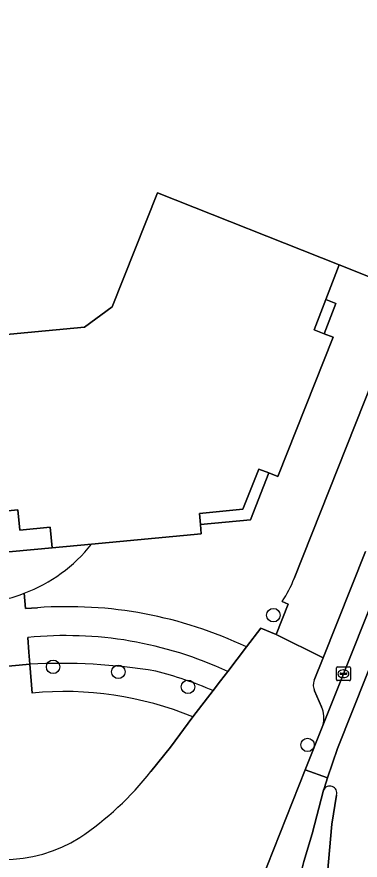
# Model space of a CAD drawing. Extents: x 160023 to 161302, y 384750 to 385707.
# Drawn here: x 160344 to 160369, y 384842.9 to 384904.1 of the extents above; entities that cross this region are included whole.
import ezdxf

# ---------------------------------------------------------------- set-up
doc = ezdxf.new("R2010")
doc.units = 0
for name, color, linetype in [('IMGEO_Berm_groen', 7, 'Continuous'), ('IMGEO_Berm_open', 7, 'Continuous'), ('IMGEO_Boom', 7, 'Continuous'), ('IMGEO_Erf', 7, 'Continuous'), ('IMGEO_Fietspad_gesloten', 7, 'Continuous'), ('IMGEO_Fietspad_open', 7, 'Continuous'), ('IMGEO_Groenvoorziening', 7, 'Continuous'), ('IMGEO_Haag', 7, 'Continuous'), ('IMGEO_Kolk', 7, 'Continuous'), ('IMGEO_Pand', 7, 'Continuous'), ('IMGEO_Parkeervlak_open', 7, 'Continuous'), ('IMGEO_Rijbaan_lokaal_open', 7, 'Continuous'), ('IMGEO_Verkeerseiland_open', 7, 'Continuous'), ('IMGEO_Voetpad_open', 7, 'Continuous')]:
    doc.layers.add(name, color=color, linetype=linetype)

msp = doc.modelspace()

# ---------------------------------------------------------------- linework, layer by layer
at = {"layer": 'IMGEO_Berm_groen'}
for points in [[(160344.998, 384857.091), (160345.156, 384854.994)], [(160356.811, 384853.266), (160358.288, 384855.178)]]:
    msp.add_lwpolyline(points, dxfattribs=at)
for centre, radius, start, end in [((160347.246, 384814.425), 42.725, 80.71999, 93.0162), ((160346.335, 384826.862), 30.736, 67.11426, 75.29702), ((160347.521, 384830.775), 24.334, 67.55649, 95.57675)]:
    msp.add_arc(centre, radius, start, end, dxfattribs=at)
at = {"layer": 'IMGEO_Berm_open'}
msp.add_arc((160401.69, 384931.643), 112.947, 229.5413, 239.83243, dxfattribs=at)
at = {"layer": 'IMGEO_Boom'}
for centre in [(160362.67, 384860.652), (160346.678, 384856.903), (160351.417, 384856.539), (160356.47, 384855.449), (160365.151, 384851.232)]:
    msp.add_circle(centre, 0.489, dxfattribs=at)
at = {"layer": 'IMGEO_Erf'}
msp.add_lwpolyline([(160234.054, 384993.171), (160245.351, 384975.085), (160252.88, 384963.007), (160259.491, 384967.128), (160262.299, 384962.624), (160263.984, 384964.064), (160263.836, 384964.253), (160268.96, 384968.505), (160269.964, 384967.297), (160273.8, 384969.701), (160275.654, 384966.755), (160321.243, 384894.325), (160329.612, 384881.079), (160331.889, 384879.95), (160336.787, 384880.403), (160344.076, 384881.104), (160348.95, 384881.561), (160350.96, 384883.052), (160354.249, 384891.334), (160367.44, 384886.086), (160372.439, 384884.099)], dxfattribs=at)
for points in [[(160367.215, 384883.283), (160366.473, 384883.584), (160365.62, 384881.379), (160366.365, 384881.086)], [(160357.378, 384867.246), (160361.004, 384867.573), (160362.34, 384870.986), (160361.623, 384871.264), (160360.441, 384868.349), (160357.313, 384868.043)]]:
    msp.add_lwpolyline(points, close=True, dxfattribs=at)
at = {"layer": 'IMGEO_Fietspad_gesloten'}
msp.add_arc((160401.69, 384931.643), 112.947, 229.5413, 239.83243, dxfattribs=at)
at = {"layer": 'IMGEO_Fietspad_open'}
msp.add_lwpolyline([(160364.583, 384841.599), (160364.885, 384842.758), (160365.474, 384844.774), (160366.304, 384847.937), (160366.376, 384848.149), (160366.607, 384848.835), (160364.986, 384849.429), (160359.909, 384836.643)], dxfattribs=at)
at = {"layer": 'IMGEO_Groenvoorziening'}
for points in [[(160364.181, 384863.317), (160372.439, 384884.099), (160367.44, 384886.086), (160366.473, 384883.584), (160367.215, 384883.283), (160366.365, 384881.086), (160367.004, 384880.834), (160363.005, 384870.728), (160362.34, 384870.986), (160361.004, 384867.573), (160357.378, 384867.246), (160357.434, 384866.559), (160349.467, 384865.807)], [(160344.583, 384862.246), (160344.668, 384861.146), (160345.55, 384861.191)], [(160360.717, 384858.342), (160361.752, 384859.697), (160362.868, 384859.242), (160363.751, 384861.446), (160363.309, 384861.653)], [(160344.842, 384859.027), (160344.928, 384857.96), (160344.998, 384857.091)], [(160358.288, 384855.178), (160358.837, 384855.889), (160359.352, 384856.556)]]:
    msp.add_lwpolyline(points, dxfattribs=at)
for centre, radius, start, end in [((160340.671, 384872.741), 11.2, 290.44251, 321.75023), ((160356.725, 384866.164), 7.981, 325.58456, 339.10291), ((160347.734, 384831.02), 30.25, 64.58324, 94.13959), ((160347.633, 384831.58), 27.588, 64.86389, 95.80702), ((160347.246, 384814.425), 42.725, 80.71999, 93.0162), ((160346.335, 384826.862), 30.736, 67.11426, 75.29702)]:
    msp.add_arc(centre, radius, start, end, dxfattribs=at)
at = {"layer": 'IMGEO_Haag'}
for points in [[(160344.842, 384859.027), (160344.928, 384857.96), (160344.998, 384857.091)], [(160358.288, 384855.178), (160358.837, 384855.889), (160359.352, 384856.556)]]:
    msp.add_lwpolyline(points, dxfattribs=at)
for centre, radius, start, end in [((160347.633, 384831.58), 27.588, 64.86389, 95.80702), ((160347.246, 384814.425), 42.725, 80.71999, 93.0162), ((160346.335, 384826.862), 30.736, 67.11426, 75.29702)]:
    msp.add_arc(centre, radius, start, end, dxfattribs=at)
at = {"layer": 'IMGEO_Kolk'}
for p, q in [((160367.255, 384855.971), (160367.255, 384856.823)), ((160367.33, 384856.897), (160368.182, 384856.897)), ((160367.514, 384856.391), (160367.514, 384856.403)), ((160367.557, 384856.44), (160367.955, 384856.44)), ((160367.743, 384856.677), (160367.768, 384856.677)), ((160367.998, 384856.403), (160367.998, 384856.391)), ((160368.256, 384856.823), (160368.256, 384855.971)), ((160368.182, 384855.897), (160367.33, 384855.897)), ((160367.952, 384856.354), (160367.554, 384856.354)), ((160367.766, 384856.117), (160367.741, 384856.117))]:
    msp.add_line(p, q, dxfattribs=at)
for points in [[(160367.255, 384855.971), (160367.255, 384856.823)], [(160367.33, 384856.897), (160368.182, 384856.897)], [(160368.256, 384856.823), (160368.256, 384855.971)], [(160368.182, 384855.897), (160367.33, 384855.897)]]:
    msp.add_lwpolyline(points, dxfattribs=at)
for centre, radius, start, end in [((160367.332, 384856.821), 0.0765, 91.55205, 178.44795), ((160367.332, 384856.821), 0.0765, 91.55205, 178.44795), ((160367.554, 384856.4), 0.0403, 85.87752, 175.75265), ((160367.551, 384856.39), 0.0366, 178.93798, 274.71019), ((160367.955, 384856.397), 0.043, 264.86636, 352.45326), ((160367.959, 384856.402), 0.0386, 1.73085, 96.63898), ((160368.18, 384856.821), 0.0765, 1.55205, 88.44795), ((160368.18, 384856.821), 0.0765, 1.55205, 88.44795), ((160367.332, 384855.973), 0.0765, 181.55205, 268.44795), ((160367.332, 384855.973), 0.0765, 181.55205, 268.44795), ((160368.18, 384855.973), 0.0765, 271.55205, 358.44795), ((160368.18, 384855.973), 0.0765, 271.55205, 358.44795)]:
    msp.add_arc(centre, radius, start, end, dxfattribs=at)
for centre, major_axis, ratio, start_param, end_param in [((160367.742, 384856.397), (-0.387, 0.002), 0.722429, 4.712389, 7.853982), ((160367.767, 384856.397), (-0.39, 0.002), 0.717154, 1.570796, 4.712389)]:
    msp.add_ellipse(centre, major_axis=major_axis, ratio=ratio, start_param=start_param, end_param=end_param, dxfattribs=at)
at = {"layer": 'IMGEO_Pand'}
msp.add_lwpolyline([(160339.064, 384867.801), (160344.125, 384868.301), (160344.272, 384866.835), (160346.465, 384867.04), (160346.601, 384865.537), (160349.467, 384865.807), (160357.434, 384866.559), (160357.378, 384867.246), (160357.313, 384868.043), (160360.441, 384868.349), (160361.623, 384871.264), (160362.34, 384870.986), (160363.005, 384870.728), (160367.004, 384880.834), (160366.365, 384881.086), (160365.62, 384881.379), (160366.473, 384883.584), (160367.44, 384886.086), (160354.249, 384891.334), (160350.96, 384883.052), (160348.95, 384881.561), (160344.076, 384881.104), (160336.787, 384880.403)], dxfattribs=at)
at = {"layer": 'IMGEO_Parkeervlak_open'}
for points in [[(160366.266, 384852.652), (160367.753, 384856.397), (160372.113, 384867.309)], [(160369.36, 384865.279), (160366.282, 384857.559), (160365.629, 384855.922)], [(160365.664, 384855.15), (160366.157, 384853.994)]]:
    msp.add_lwpolyline(points, dxfattribs=at)
for centre, radius, start, end in [((160366.52, 384855.576), 0.956, 158.74726, 206.4444), ((160364.465, 384853.181), 1.877, 343.62228, 25.6647)]:
    msp.add_arc(centre, radius, start, end, dxfattribs=at)
at = {"layer": 'IMGEO_Rijbaan_lokaal_open'}
msp.add_lwpolyline([(160383.069, 384890.556), (160381.574, 384891.135), (160381.277, 384890.383), (160379.059, 384884.775), (160376.702, 384878.824), (160375.189, 384875.005), (160372.559, 384868.423), (160372.113, 384867.309), (160367.753, 384856.397), (160366.266, 384852.652), (160364.986, 384849.429), (160366.607, 384848.835), (160367.328, 384850.977)], close=True, dxfattribs=at)
for points in [[(160385.258, 384887.528), (160386.013, 384889.416), (160383.069, 384890.556), (160367.328, 384850.977), (160366.607, 384848.835), (160366.376, 384848.149), (160366.304, 384847.937)], [(160367.254, 384847.584), (160366.921, 384845.484), (160366.529, 384841.103), (160366.403, 384839.701), (160366.261, 384837.353), (160366.237, 384835.154), (160366.464, 384830.664), (160366.51, 384829.468), (160366.526, 384829.12), (160366.545, 384828.773), (160366.694, 384826.248), (160366.919, 384824.431), (160366.918, 384824.272), (160366.726, 384822.786)]]:
    msp.add_lwpolyline(points, dxfattribs=at)
msp.add_arc((160366.769, 384847.735), 0.507, 342.70271, 156.52928, dxfattribs=at)
at = {"layer": 'IMGEO_Verkeerseiland_open'}
msp.add_lwpolyline([(160366.304, 384847.937), (160365.474, 384844.774), (160364.885, 384842.758), (160364.583, 384841.599), (160366.529, 384841.103), (160366.921, 384845.484), (160367.254, 384847.584)], dxfattribs=at)
msp.add_arc((160366.769, 384847.735), 0.507, 342.70271, 156.52928, dxfattribs=at)
at = {"layer": 'IMGEO_Voetpad_open'}
for points in [[(160440.026, 385054.075), (160436.98, 385046.397), (160436.61, 385045.463), (160418.576, 385000), (160386.007, 384917.894), (160379.738, 384902.09), (160376.921, 384903.209), (160374.691, 384897.666), (160377.472, 384896.55), (160375.717, 384892.348), (160372.439, 384884.099), (160364.181, 384863.317)], [(160349.467, 384865.807), (160346.601, 384865.537), (160342.136, 384865.131), (160341.6, 384865.079), (160337.132, 384864.648), (160334.173, 384864.377)], [(160363.309, 384861.653), (160363.751, 384861.446), (160362.868, 384859.242), (160366.282, 384857.559), (160369.36, 384865.279)], [(160345.55, 384861.191), (160344.668, 384861.146), (160344.583, 384862.246)], [(160365.629, 384855.922), (160366.282, 384857.559), (160362.868, 384859.242), (160361.752, 384859.697), (160360.717, 384858.342), (160359.352, 384856.556), (160358.837, 384855.889), (160358.288, 384855.178), (160356.811, 384853.266), (160355.209, 384851.072), (160353.781, 384849.299)], [(160340.056, 384858.614), (160340.163, 384857.617), (160340.266, 384856.664), (160344.998, 384857.091), (160344.928, 384857.96), (160344.842, 384859.027)], [(160359.352, 384856.556), (160360.717, 384858.342)], [(160345.156, 384854.994), (160344.998, 384857.091), (160340.266, 384856.664), (160340.497, 384854.591)], [(160366.157, 384853.994), (160365.664, 384855.15)], [(160353.781, 384849.299), (160355.209, 384851.072), (160356.811, 384853.266)], [(160359.909, 384836.643), (160364.986, 384849.429), (160366.266, 384852.652)]]:
    msp.add_lwpolyline(points, dxfattribs=at)
msp.add_lwpolyline([(160342.136, 384865.131), (160346.601, 384865.537), (160346.465, 384867.04), (160344.272, 384866.835), (160344.125, 384868.301), (160339.064, 384867.801), (160339.199, 384866.357), (160337.004, 384866.162), (160337.132, 384864.648), (160341.6, 384865.079), (160341.426, 384866.963), (160341.959, 384867.023)], close=True, dxfattribs=at)
for centre, radius, start, end in [((160340.671, 384872.741), 11.2, 290.44251, 321.75023), ((160356.725, 384866.164), 7.981, 325.58456, 339.10291), ((160341.449, 384869.813), 8.19, 257.85114, 292.49943), ((160341.449, 384869.813), 8.19, 257.85114, 292.49943), ((160347.734, 384831.02), 30.25, 64.58324, 94.13959), ((160347.633, 384831.58), 27.588, 64.86389, 95.80702), ((160366.52, 384855.576), 0.956, 158.74726, 206.4444), ((160347.521, 384830.775), 24.334, 67.55649, 95.57675), ((160364.465, 384853.181), 1.877, 343.62228, 25.6647), ((160335.801, 384863.447), 22.879, 304.10046, 321.80133), ((160335.801, 384863.447), 22.879, 304.10046, 321.80133), ((160342.992, 384853.592), 10.696, 238.87018, 301.79694), ((160342.992, 384853.592), 10.696, 238.87018, 301.79694)]:
    msp.add_arc(centre, radius, start, end, dxfattribs=at)

doc.saveas('drawing.dxf')
